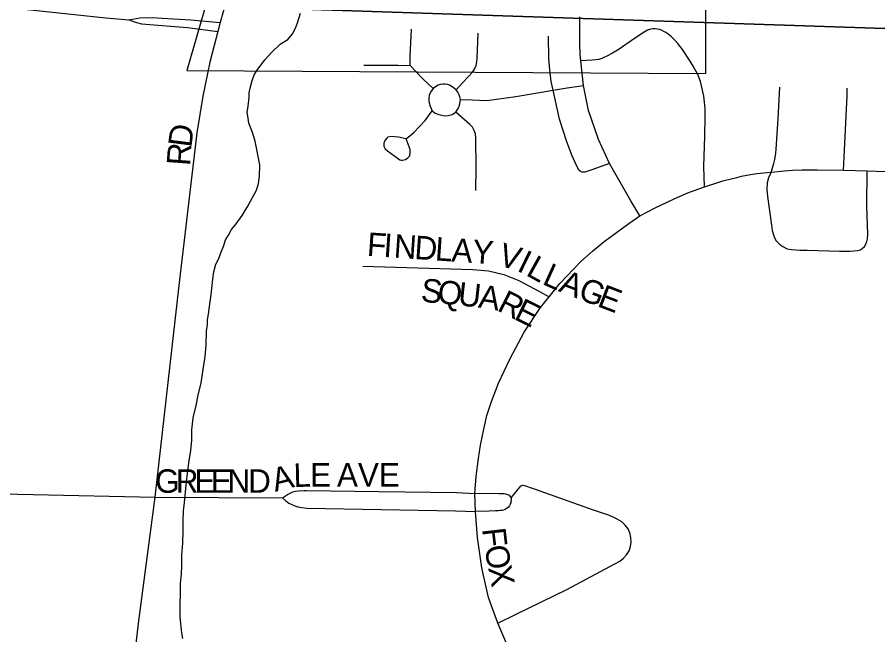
# Model space of a CAD drawing. Extents: x 1587405 to 1714697, y 1028970 to 1155083.
# Drawn here: x 1662922 to 1664754, y 1111987 to 1113302 of the extents above; entities that cross this region are included whole.
import ezdxf

# ---------------------------------------------------------------- set-up
doc = ezdxf.new("R2010")
doc.units = 0
for name, color, linetype in [('GM_X_City_Street', 7, 'Continuous'), ('GM_X_City_Street_Text', 7, 'Continuous'), ('GM_X_Corporation', 7, 'Continuous'), ('GM_X_Minor_River', 7, 'Continuous'), ('GM_X_Section', 7, 'Continuous')]:
    doc.layers.add(name, color=color, linetype=linetype)

msp = doc.modelspace()

# ---------------------------------------------------------------- linework, layer by layer
at = {"layer": 'GM_X_City_Street'}
for points in [[(1662790.9, 1113354.9), (1662855.2, 1113327.6), (1663110.4, 1113300.7), (1663158.9, 1113296)], [(1663363, 1113321.5), (1663360.1, 1113313.2), (1663353.9, 1113290.4)], [(1663158.9, 1113296), (1663182.9, 1113300.2), (1663208.9, 1113301), (1663230.4, 1113299.8), (1663290.9, 1113296.3), (1663353.9, 1113290.4)], [(1664121.6, 1113208.7), (1664120.2, 1113222.3), (1664119.2, 1113245.9), (1664119.6, 1113302.7)], [(1663158.9, 1113296), (1663175.2, 1113290.4), (1663186.4, 1113287.8), (1663284.2, 1113279.7), (1663348.8, 1113271.8)], [(1663353.9, 1113290.4), (1663348.8, 1113271.8)], [(1663348.8, 1113271.8), (1663331.4, 1113206.2), (1663316.6, 1113134.1), (1663303.6, 1113055.6), (1663265.8, 1112730.6), (1663214.3, 1112280.5)], [(1663757.8, 1113199.2), (1663758.4, 1113219.2), (1663760.8, 1113276.2)], [(1663855.9, 1113147.1), (1663870.5, 1113162.7), (1663891.8, 1113185.6), (1663895.9, 1113192.5), (1663898.6, 1113199.3), (1663900.1, 1113207.1), (1663900.7, 1113214.6), (1663902.7, 1113267.6)], [(1664384.9, 1112941), (1664383.1, 1112984.3), (1664385.1, 1113048.3), (1664385.8, 1113089.8), (1664386, 1113106.8), (1664384.9, 1113120.8), (1664383.4, 1113133.9), (1664379.4, 1113152.6), (1664376, 1113165), (1664370.2, 1113179.7), (1664360.4, 1113197.7), (1664354.1, 1113208.2), (1664337.8, 1113232.8), (1664327.9, 1113245.6), (1664322.4, 1113252.1), (1664314.3, 1113259.9), (1664307.7, 1113265.6), (1664302.3, 1113269.1), (1664298.2, 1113271.5), (1664293.4, 1113274), (1664288.7, 1113275.6), (1664284, 1113276.5), (1664279.4, 1113277), (1664275.2, 1113276.9), (1664270.7, 1113276.1), (1664263.5, 1113274), (1664256, 1113270.2), (1664233.8, 1113255), (1664203.3, 1113234), (1664189, 1113225.5), (1664176.6, 1113219), (1664170.5, 1113215.9), (1664166, 1113213.9), (1664159.5, 1113212), (1664153.7, 1113211.2), (1664145.8, 1113210.3), (1664133, 1113209.5), (1664121.6, 1113208.7)], [(1664062.5, 1113146.9), (1664058.5, 1113164.8), (1664055.8, 1113189.9), (1664053.1, 1113213), (1664052.5, 1113261.5)], [(1664127.2, 1113156.4), (1664121.6, 1113208.7)], [(1663659.2, 1113199.7), (1663692.7, 1113199.8), (1663712.4, 1113200), (1663731.8, 1113199.6), (1663757.8, 1113199.2)], [(1663757.8, 1113199.2), (1663785.1, 1113170.9), (1663807.1, 1113150.4)], [(1663855.9, 1113147.1), (1663847.5, 1113154), (1663841.7, 1113157.3), (1663837.5, 1113158.6), (1663832.5, 1113159.5), (1663827.4, 1113159.5), (1663822.3, 1113158.6), (1663817.9, 1113157.2), (1663814.1, 1113155.2), (1663807.1, 1113150.4)], [(1664062.5, 1113146.9), (1664092.6, 1113151.2), (1664127.2, 1113156.4)], [(1664182.7, 1112990.2), (1664159.1, 1113041.2), (1664138, 1113103.1), (1664127.2, 1113156.4)], [(1664526.3, 1112972.1), (1664532.5, 1112990.6), (1664534.3, 1112999.3), (1664536.4, 1113012.5), (1664537, 1113021), (1664541.8, 1113085.2), (1664545.2, 1113153.1)], [(1663807.1, 1113150.4), (1663801.4, 1113142), (1663798.7, 1113135.4), (1663797.6, 1113129.8), (1663798.1, 1113123.3), (1663798.8, 1113119.6), (1663800.4, 1113112.4), (1663804.7, 1113102.5)], [(1663865, 1113126.7), (1663863.8, 1113132.5), (1663861.5, 1113137.7), (1663859.3, 1113142.4), (1663855.9, 1113147.1)], [(1663865, 1113126.7), (1663890.2, 1113125.8), (1663921, 1113124.9), (1663982.9, 1113133.2), (1664062.5, 1113146.9)], [(1664182.7, 1112990.2), (1664144.7, 1112977.3), (1664136.2, 1112974.2), (1664130, 1112972.3), (1664126.9, 1112972), (1664124.4, 1112972.2), (1664120.5, 1112973.5), (1664118.1, 1112975.4), (1664117, 1112977.1), (1664113.7, 1112983.2), (1664109.1, 1112992.9), (1664102.3, 1113008.5), (1664091, 1113038.9), (1664076.2, 1113085.1), (1664062.5, 1113146.9)], [(1664680.7, 1112976.6), (1664682.7, 1113018.6), (1664688.1, 1113134.7), (1664688.6, 1113151.1)], [(1663855.1, 1113099.5), (1663860.2, 1113107.6), (1663862.5, 1113112.6), (1663863.6, 1113117.5), (1663865, 1113126.7)], [(1663749.5, 1113043.3), (1663766, 1113056.2), (1663789.7, 1113081.9), (1663804.7, 1113102.5)], [(1663804.7, 1113102.5), (1663811.1, 1113097.9), (1663819.4, 1113094.6), (1663828.1, 1113092.3), (1663833.2, 1113092.1), (1663839, 1113092.8), (1663847.4, 1113094.9), (1663855.1, 1113099.5)], [(1663898, 1112933.3), (1663898.9, 1112981.3), (1663898.2, 1113045.4), (1663897, 1113053.4), (1663894.2, 1113060.7), (1663890.5, 1113067.7), (1663884.9, 1113073.5), (1663855.1, 1113099.5)], [(1663749.5, 1113043.3), (1663733.1, 1113046.6), (1663717.1, 1113048.1), (1663710.9, 1113046.3), (1663708.1, 1113044.7), (1663704, 1113039.7), (1663701.9, 1113033.6), (1663702.2, 1113027.1), (1663705.1, 1113021.5), (1663709.8, 1113017.1), (1663733.3, 1113000.2), (1663736, 1112998.4), (1663739, 1112997.5), (1663742.1, 1112997.4), (1663747.9, 1112999.3), (1663753.4, 1113002.4), (1663755.6, 1113004.4), (1663757.1, 1113007), (1663758.3, 1113013.4), (1663757.9, 1113020), (1663749.5, 1113043.3)], [(1664247.1, 1112878.8), (1664227.9, 1112910.8), (1664182.7, 1112990.2)], [(1664384.9, 1112941), (1664412.9, 1112950.3), (1664423.7, 1112953.3), (1664441.4, 1112957.9), (1664453.5, 1112960.9), (1664463.5, 1112963.2), (1664482.5, 1112966.8), (1664495.9, 1112969), (1664518.1, 1112971.5), (1664526.3, 1112972.1)], [(1664526.3, 1112972.1), (1664521, 1112960.2), (1664518.3, 1112949.3), (1664517.4, 1112935.1), (1664518.8, 1112920.4), (1664527.1, 1112859.1), (1664529.1, 1112847.6), (1664531.6, 1112838.7), (1664533.7, 1112832.1), (1664537.6, 1112825.5), (1664541.3, 1112821.6), (1664545.2, 1112818), (1664551.2, 1112813.7), (1664561, 1112809.1), (1664570.2, 1112807.4), (1664588.7, 1112806), (1664603.2, 1112805.8), (1664672, 1112804.2), (1664694.9, 1112803.9), (1664710.1, 1112805.2), (1664716.1, 1112806.9), (1664720.3, 1112809.5), (1664725.3, 1112814.1), (1664727.9, 1112818.7), (1664730.5, 1112824.3), (1664731.8, 1112830.4), (1664732.3, 1112840.1), (1664731.8, 1112858.9), (1664730.6, 1112900.6), (1664730.9, 1112974.6)], [(1664526.3, 1112972.1), (1664554.2, 1112974.7), (1664572.1, 1112976), (1664592.4, 1112976.8), (1664625.2, 1112977.2), (1664680.7, 1112976.6)], [(1664680.7, 1112976.6), (1664730.9, 1112974.6)], [(1664730.9, 1112974.6), (1664826, 1112971.6)], [(1664247.1, 1112878.8), (1664279.7, 1112895.8), (1664306.7, 1112909.1), (1664327.6, 1112918.6), (1664348.9, 1112927.7), (1664362.8, 1112933.2), (1664384.9, 1112941)], [(1664054, 1112706.6), (1664076.5, 1112734.7), (1664121.7, 1112781.5), (1664146.5, 1112803.8), (1664170.9, 1112824.4), (1664223.6, 1112862.7), (1664247.1, 1112878.8)], [(1663657.7, 1112772), (1663891.5, 1112764.5), (1663924.7, 1112761.7), (1663957.7, 1112754.5), (1663989.3, 1112741.6), (1664033.3, 1112717.8), (1664054, 1112706.6)], [(1663895.8, 1112288.2), (1663898.8, 1112324.4), (1663903.7, 1112362.2), (1663907.9, 1112390.9), (1663914.7, 1112425.2), (1663921.4, 1112454.3), (1663931.2, 1112484.1), (1663946.3, 1112523), (1663970.3, 1112574.3), (1664001.1, 1112631.4), (1664035.9, 1112684.1), (1664054, 1112706.6)], [(1663486.5, 1112278.7), (1663496.8, 1112285.7), (1663508.1, 1112291.2), (1663514.3, 1112292.9), (1663520.5, 1112294), (1663532.1, 1112294.7), (1663536.6, 1112294.6), (1663691.1, 1112292.5), (1663856.9, 1112290.1), (1663895.8, 1112288.2)], [(1663945, 1112011.9), (1663984.1, 1112031), (1664091.3, 1112083.3), (1664204.3, 1112144.1), (1664212.1, 1112150), (1664218.8, 1112157.3), (1664224, 1112165.6), (1664227.3, 1112174.9), (1664228.7, 1112184.7), (1664228.2, 1112194.6), (1664226, 1112204.1), (1664221.9, 1112213.1), (1664216, 1112220.9), (1664208.7, 1112227.5), (1664197.5, 1112234.4), (1664190.2, 1112237.9), (1664182.4, 1112241), (1664148.1, 1112252.6), (1664025.1, 1112296.3), (1664012.1, 1112300.9), (1664004.8, 1112303.4), (1664001.3, 1112304.6), (1663998.7, 1112305.1), (1663997, 1112305.1), (1663995.2, 1112304.6), (1663993.9, 1112303.9), (1663992.6, 1112303), (1663987.3, 1112297.3), (1663982.1, 1112291), (1663978.4, 1112286.2), (1663972.8, 1112279.6)], [(1662721.2, 1112290.5), (1662955.4, 1112285.7), (1663214.3, 1112280.5)], [(1663214.3, 1112280.5), (1663179.9, 1112016.6), (1663155.2, 1111805.4), (1663136.4, 1111642), (1663126.3, 1111496.1), (1663118, 1111332), (1663114.4, 1111185.7)], [(1663214.3, 1112280.5), (1663486.5, 1112278.7)], [(1663486.5, 1112278.7), (1663493.1, 1112272.5), (1663500, 1112267.3), (1663506.2, 1112264.6), (1663512.7, 1112261.9), (1663519, 1112259.7), (1663527.7, 1112258.2), (1663538.3, 1112256.7), (1663854.7, 1112251.2), (1663897, 1112249.7)], [(1663972.8, 1112279.6), (1663970.5, 1112282.7), (1663968, 1112284.2), (1663965.8, 1112285.2), (1663963.7, 1112286), (1663960.9, 1112286.6), (1663958.2, 1112287), (1663955.4, 1112287.1), (1663953.2, 1112287.2), (1663947.1, 1112287.3), (1663895.8, 1112288.2)], [(1663897, 1112249.7), (1663895.8, 1112288.2)], [(1663972.8, 1112279.6), (1663973, 1112274.3), (1663972.7, 1112271.2), (1663972.1, 1112268.3), (1663971.3, 1112265.8), (1663970.2, 1112263.2), (1663969.3, 1112261.4), (1663967.4, 1112259.1), (1663964.5, 1112256.5), (1663961.1, 1112254.4), (1663956.7, 1112252.7), (1663953.9, 1112252), (1663951.9, 1112251.7), (1663948.8, 1112251.5), (1663945.9, 1112251.1), (1663939.7, 1112250.9), (1663926.4, 1112250.2), (1663897, 1112249.7)], [(1663945, 1112011.9), (1663925.1, 1112066.3), (1663910.5, 1112129.8), (1663901.8, 1112194.4), (1663897, 1112249.7)], [(1664063.4, 1111757.4), (1663999.3, 1111889.4), (1663986.1, 1111916.4), (1663945, 1112011.9)]]:
    msp.add_lwpolyline(points, dxfattribs=at)
at = {"layer": 'GM_X_Corporation'}
msp.add_lwpolyline([(1663353.3, 1113433.6), (1663282.4, 1113188.6), (1664387.6, 1113182), (1664387.4, 1113906.7)], dxfattribs=at)
at = {"layer": 'GM_X_Minor_River'}
for points in [[(1663377.6, 1112850.1), (1663387.9, 1112862), (1663400.2, 1112879.9), (1663412.5, 1112899.9), (1663422.8, 1112917.8), (1663431.1, 1112933.8), (1663435.3, 1112947.8), (1663437.5, 1112963.8), (1663437.8, 1112987.9), (1663428.4, 1113038.3), (1663422.6, 1113056.4), (1663414.8, 1113076.6), (1663412.9, 1113086.7), (1663411, 1113098.8), (1663413.2, 1113112.8), (1663415.4, 1113130.8), (1663415.6, 1113140.9), (1663417.7, 1113150.9), (1663421.9, 1113166.9), (1663426.1, 1113178.9), (1663432.3, 1113188.9), (1663448.7, 1113210.8), (1663463, 1113226.6), (1663481.4, 1113244.5), (1663497.6, 1113254.3), (1663507.8, 1113266.2), (1663514, 1113278.2), (1663518.2, 1113290.2), (1663524.5, 1113310.2)], [(1663273.9, 1111979.6), (1663272, 1111991.7), (1663268.4, 1112023.9), (1663268.6, 1112035.9), (1663268.8, 1112052), (1663269.1, 1112076.1), (1663269.3, 1112096.2), (1663271.6, 1112116.3), (1663271.8, 1112134.3), (1663272.1, 1112156.4), (1663274.4, 1112182.5), (1663274.8, 1112208.6), (1663275.1, 1112230.7), (1663275.3, 1112250.8), (1663277.6, 1112268.9), (1663279.9, 1112290.9), (1663282.2, 1112313), (1663286.7, 1112353.1), (1663291.1, 1112379.2), (1663293.3, 1112401.2), (1663293.6, 1112423.3), (1663296, 1112449.4), (1663302.3, 1112475.4), (1663306.7, 1112497.5), (1663313, 1112523.5), (1663317.4, 1112551.6), (1663321.8, 1112579.6), (1663324.1, 1112603.7), (1663324.5, 1112633.8), (1663326.7, 1112647.9), (1663326.8, 1112657.9), (1663329, 1112670), (1663331.2, 1112686), (1663333.5, 1112706.1), (1663335.7, 1112724.1), (1663338, 1112744.2), (1663340.2, 1112760.2), (1663344.5, 1112776.2), (1663350.7, 1112788.2), (1663354.8, 1112800.2), (1663361.1, 1112816.2), (1663365.3, 1112828.2), (1663371.4, 1112838.1), (1663377.6, 1112850.1)]]:
    msp.add_lwpolyline(points, dxfattribs=at)
at = {"layer": 'GM_X_Section'}
for points in [[(1661639.2, 1118644.5), (1667042.5, 1118475.3), (1666972.8, 1113204.7), (1661579.6, 1113384)], [(1666972.8, 1113204.7), (1666899, 1107940.3), (1661543.6, 1108095.1), (1661579.6, 1113384)]]:
    msp.add_lwpolyline(points, close=True, dxfattribs=at)

# ---------------------------------------------------------------- texts
at = {"layer": 'GM_X_City_Street_Text'}
for s, rotation, p in [('D', 82.7231, (1663292.2, 1113023.3)), ('R', 85.8192, (1663289.4, 1112984.5)), ('F', 356.1169, (1663665.1, 1112794.1)), ('I', 356.1074, (1663700.2, 1112791.7)), ('N', 356.1307, (1663722.2, 1112790.2)), ('D', 356.106, (1663766.1, 1112787.3)), ('L', 356.1278, (1663810, 1112784.3)), ('A', 356.1307, (1663845.1, 1112781.9)), ('Y', 355.2727, (1663888.8, 1112778.9)), ('V', 343.8745, (1663943.2, 1112774.4)), ('I', 333.8846, (1663983.3, 1112763)), ('L', 331.0887, (1664002.5, 1112753.6)), ('L', 335.7248, (1664037.2, 1112734.6)), ('A', 338.88, (1664072.1, 1112719)), ('S', 354.2269, (1663779.7, 1112696.6)), ('Q', 354.2253, (1663814.8, 1112693.1)), ('U', 353.8915, (1663858.4, 1112688.7)), ('G', 338.9868, (1664113.2, 1112703.1)), ('E', 338.9546, (1664154.3, 1112687.3)), ('A', 351.0694, (1663901.6, 1112684.1)), ('R', 333.0548, (1663941.1, 1112678.5)), ('E', 333.6166, (1663976.9, 1112660.3)), ('L', 1.4205, (1663510.3, 1112301.7)), ('E', 0.1366, (1663545.2, 1112302.6)), ('AVE', 0, (1663602.3, 1112302.7)), ('G', 0.0219, (1663215.2, 1112289.5)), ('R', 0.0178, (1663259.2, 1112289.5)), ('E', 0.0206, (1663298.7, 1112289.5)), ('E', 0.0206, (1663333.9, 1112289.5)), ('N', 0.0154, (1663369.1, 1112289.5)), ('D', 0.0379, (1663413.2, 1112289.6)), ('A', 14.261, (1663470.6, 1112291.3)), ('F', 276.654, (1663911.1, 1112212.5)), ('O', 280.6262, (1663915.7, 1112173.8)), ('X', 280.8777, (1663923.9, 1112130.4))]:
    msp.add_text(s, height=50, rotation=rotation, dxfattribs=at).set_placement(p)

doc.saveas('drawing.dxf')
